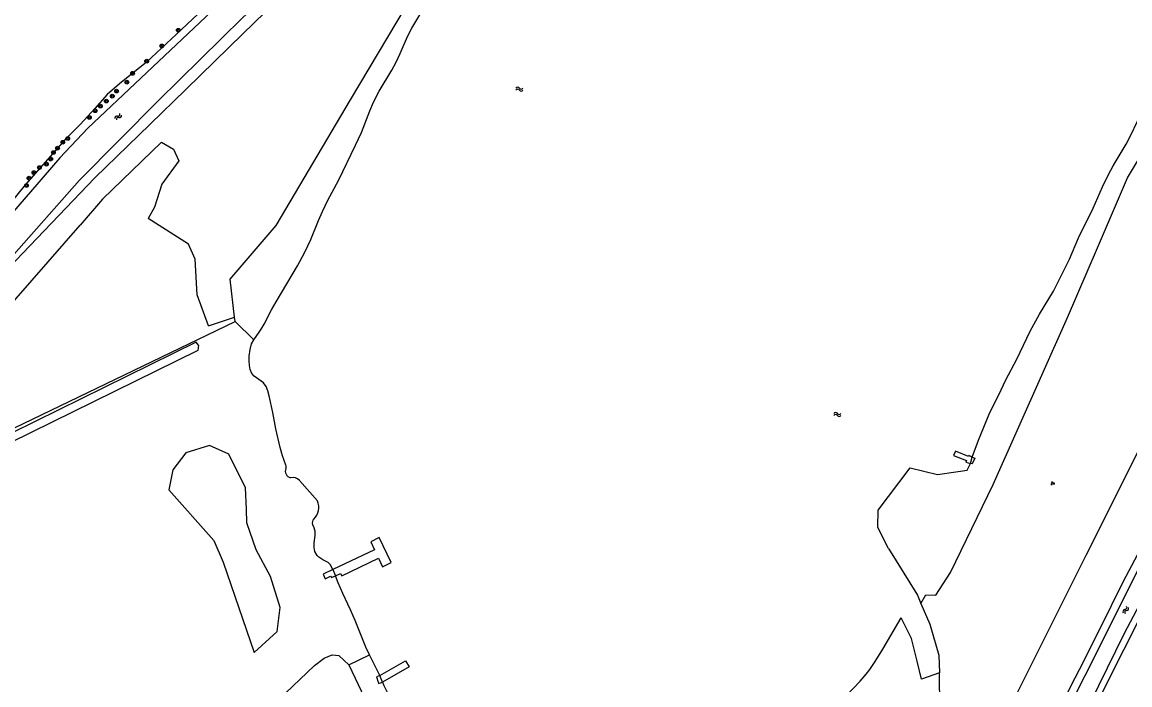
# Model space of a CAD drawing. Extents: x 135990 to 139000, y 393500 to 396000.
# Drawn here: x 136274.9 to 136512.1, y 395713.3 to 395855.3 of the extents above; entities that cross this region are included whole.
import ezdxf

# ---------------------------------------------------------------- set-up
doc = ezdxf.new("R2010")
doc.units = 0
for name, color, linetype in [('gg-knt-bronhoudergrens', 7, 'Continuous'), ('gg-kntw-bovenkant insteek waterloop', 7, 'Continuous'), ('gg-kntw-waterlijn', 7, 'Continuous'), ('gg-kwrk-steiger', 7, 'Continuous'), ('gt-grn-groengrens', 7, 'Continuous'), ('gt-symb-boom', 7, 'Continuous'), ('gt-symb-groenvak', 7, 'Continuous'), ('gt-symb-watersymbool', 7, 'Continuous'), ('gx-grn-maaiveld', 7, 'Continuous')]:
    doc.layers.add(name, color=color, linetype=linetype)

# ---------------------------------------------------------------- blocks, each defined once
blk = doc.blocks.new('gt0-WA')
at = {"layer": 'gt-symb-watersymbool'}
for centre, start, end in [((-0.32, 0.02), 28.0725, 151.9275), ((0.43, 0.42), 208.0725, 331.9275), ((-0.32, -0.43), 28.0725, 151.9275), ((0.43, -0.03), 208.0725, 331.9275)]:
    blk.add_arc(centre, 0.425, start, end, dxfattribs=at)
blk = doc.blocks.new('gt0-GRVAK')
at = {"layer": 'gt-symb-groenvak'}
for p, q in [((-0.11, 0.19), (-0.23, 0.24)), ((-0.18, 0.15), (0.09, 0.15)), ((-0.09, 0.21), (-0.16, 0.32)), ((-0.05, 0.21), (-0.05, 0.39)), ((0, 0.21), (0.06, 0.32)), ((0.01, 0.19), (0.13, 0.24)), ((0.26, -0.05), (0.2, 0.06)), ((0.3, -0.05), (0.3, 0.13)), ((0.35, -0.05), (0.41, 0.06)), ((-0.25, -0.23), (-0.36, -0.18)), ((-0.32, -0.26), (-0.05, -0.26)), ((-0.23, -0.21), (-0.29, -0.09)), ((-0.18, -0.2), (-0.18, -0.02)), ((-0.14, -0.21), (-0.07, -0.09)), ((-0.12, -0.23), (0, -0.18)), ((0.24, -0.07), (0.12, -0.02)), ((0.17, -0.11), (0.44, -0.11)), ((0.37, -0.07), (0.49, -0.02))]:
    blk.add_line(p, q, dxfattribs=at)
blk = doc.blocks.new('gt0-BOOM')
at = {"layer": 'gt-symb-boom'}
for radius in [0.4, 0.2]:
    blk.add_circle((0, 0), radius, dxfattribs=at)

msp = doc.modelspace()

# ---------------------------------------------------------------- linework, layer by layer
at = {"layer": 'gg-knt-bronhoudergrens'}
for p, q in [((136292.118, 395817.332), (136287.348, 395811.748)), ((136314.834, 395790.164), (136320.39, 395792.016)), ((136320.519, 395791.13), (136320.39, 395792.016)), ((136471.469, 395708.315), (136471.355, 395715.806))]:
    msp.add_line(p, q, dxfattribs=at)
for points in [[(136320.39, 395792.016), (136319.438, 395800.186), (136329.304, 395811.673), (136345.256, 395838.593), (136361.208, 395865.513), (136387.012, 395895.255), (136407.961, 395917.661), (136428.91, 395940.067), (136434.722, 395949.528), (136459.277, 395984.583), (136470.076, 396000)], [(136467.412, 395730.66), (136468.448, 395732.547), (136470.565, 395732.486), (136473.735, 395737.306), (136482.899, 395756.163), (136498.76, 395791.938), (136505.193, 395806.918), (136511.626, 395821.898), (136516.466, 395829.938), (136521.306, 395837.978), (136532.569, 395858.717), (136543.831, 395880.651)], [(136553.159, 395866.573), (136552.143, 395865.388), (136549.043, 395860.098), (136545.943, 395854.807), (136539.157, 395844.184), (136532.37, 395833.561), (136528.544, 395817.14), (136538.237, 395810.443), (136527.31, 395790.176), (136502.726, 395741.006), (136478.141, 395691.837), (136473.383, 395686.726), (136470.347, 395687.862)], [(136292.118, 395817.332), (136304.733, 395829.569), (136307.314, 395828.009), (136308.497, 395825.535), (136304.841, 395820.533), (136303.228, 395815.584), (136301.903, 395813.19)], [(136314.834, 395790.164), (136312.387, 395796.839), (136311.957, 395804.477), (136310.505, 395807.65), (136301.903, 395813.19)], [(136242.796, 395773.719), (136246.968, 395774.553), (136254.509, 395777.464), (136270.119, 395792.148), (136287.348, 395811.748)], [(136242.796, 395773.719), (136241.05, 395763.965), (136245.473, 395754.982), (136320.519, 395791.13)]]:
    msp.add_lwpolyline(points, dxfattribs=at)
at = {"layer": 'gg-kntw-bovenkant insteek waterloop'}
for p, q in [((136478.025, 395760.679), (136478.402, 395762.066)), ((136477.327, 395759.259), (136478.025, 395760.679)), ((136334.341, 395757.073), (136338.13, 395752.673)), ((136341.415, 395737.982), (136342.047, 395736.626)), ((136351.501, 395715.261), (136349.279, 395719.693)), ((136352.072, 395713.862), (136351.501, 395715.261))]:
    msp.add_line(p, q, dxfattribs=at)
for points in [[(136332.359, 395875.615), (136329.962, 395873.177), (136323.008, 395866.952), (136318.207, 395862.493), (136316.111, 395860.371), (136309.067, 395853.686), (136301.51, 395846.687), (136295.745, 395842.008), (136293.093, 395839.723), (136290.454, 395836.727), (136287.413, 395833.419), (136284.119, 395830.106), (136275.654, 395820.442), (136274.363, 395818.915), (136272.255, 395816.315)], [(136324.513, 395787.174), (136325.681, 395788.817), (136326.227, 395789.664), (136326.721, 395790.533), (136328.316, 395793.605), (136329.291, 395795.35), (136333.868, 395803.008), (136335.463, 395805.938), (136336.742, 395808.652), (136338.39, 395812.767), (136339.203, 395814.68), (136340.391, 395817.11), (136342.657, 395821.318), (136346.307, 395828.87), (136347.557, 395831.597), (136349.365, 395836.275), (136350.178, 395838.103), (136351.397, 395840.442), (136354.062, 395844.951), (136355.017, 395846.7), (136355.881, 395848.504), (136357.433, 395852.172), (136358.365, 395853.941), (136360.27, 395857.184)], [(136478.402, 395762.066), (136479.736, 395765.722), (136482.036, 395771.271), (136482.71, 395772.738), (136484.063, 395775.415), (136485.581, 395778.594), (136487.947, 395783.057), (136490.823, 395789.043), (136492.824, 395792.676), (136495.765, 395797.587), (136499.199, 395804.46), (136501.165, 395809.039), (136504.278, 395815.414), (136506.293, 395819.942), (136507.591, 395822.647), (136508.596, 395824.496), (136511.34, 395829.121), (136512.296, 395830.876), (136515.267, 395837.193), (136517.429, 395841.379), (136518.871, 395844.009), (136521.56, 395848.694)], [(136312.713, 395786.068), (136312.21, 395786.661), (136238.189, 395750.233), (136287.33, 395682.257), (136289.018, 395683.478)], [(136312.713, 395786.068), (136312.541, 395784.933), (136241.094, 395749.771), (136289.018, 395683.478)], [(136331.388, 395760.337), (136330.666, 395762.342), (136330.146, 395764.095), (136329.22, 395768.123), (136328.583, 395771.639), (136327.814, 395775.193), (136327.531, 395776.245), (136327.155, 395777.197), (136326.585, 395778.007), (136324.619, 395779.388), (136324.11, 395779.945), (136323.717, 395780.857), (136323.571, 395781.664), (136323.511, 395782.669), (136323.545, 395783.665), (136323.715, 395785.106), (136324.05, 395786.298), (136324.513, 395787.174)], [(136460.451, 395742.477), (136458.147, 395747.006), (136458.238, 395750.682), (136462.637, 395756.535), (136465.08, 395759.784), (136470.937, 395758.304), (136474.883, 395758.894), (136477.327, 395759.259)], [(136341.415, 395737.982), (136340.856, 395739.023), (136340.453, 395739.472), (136339.324, 395740.062), (136338.458, 395740.589), (136338.088, 395740.955), (136337.619, 395741.84), (136337.447, 395742.671), (136337.453, 395743.671), (136337.653, 395745.253), (136337.639, 395746.182), (136337.354, 395747.136), (136337.128, 395747.639)], [(136460.451, 395742.477), (136466.638, 395732.457), (136467.412, 395730.66)], [(136349.279, 395719.693), (136348.512, 395721.318), (136346.206, 395727.074), (136345.209, 395729.357), (136343.575, 395732.87), (136342.619, 395735.089), (136342.047, 395736.626)], [(136467.412, 395730.66), (136469.314, 395726.241), (136471.219, 395719.617), (136471.355, 395715.806)], [(136438.206, 395697.288), (136438.673, 395697.685), (136439.345, 395698.255), (136440.793, 395699.663), (136443.538, 395702.499), (136446.545, 395705.808), (136451.423, 395710.982), (136454.404, 395714.03), (136455.698, 395715.556), (136456.47, 395716.585), (136457.595, 395718.239), (136459.25, 395720.894), (136463.159, 395727.63)], [(136471.355, 395715.806), (136467.501, 395714.451), (136466.568, 395718.366), (136465.409, 395723.229), (136463.159, 395727.63)], [(136281.202, 395668.353), (136295.125, 395679.89), (136307.445, 395690.381), (136318.514, 395699.68), (136329.768, 395709.948), (136337.51, 395717.408), (136339.617, 395718.971), (136341.332, 395719.663), (136342.757, 395719.536), (136344.876, 395717.541)], [(136344.876, 395717.541), (136348.839, 395709.124), (136355.852, 395692.374), (136362.703, 395673.334), (136367.028, 395662.076), (136368.096, 395659.198), (136369.227, 395655.864), (136371.676, 395649.706), (136372.989, 395647.392), (136374.66, 395644.931), (136376.13, 395642.568), (136377.443, 395640.254), (136378.866, 395637.433), (136380.694, 395632.908)], [(136352.072, 395713.862), (136352.367, 395713.102), (136353.431, 395710.998), (136355.045, 395706.567), (136356.997, 395701.678), (136358.771, 395696.995)]]:
    msp.add_lwpolyline(points, dxfattribs=at)
for centre, radius, start, end in [((136330.451, 395759.998), 0.996, 337.73591, 19.86378), ((136332.724, 395759.07), 1.459, 157.81874, 257.19956), ((136332.802, 395755.438), 2.245, 46.73801, 100.29752), ((136335.111, 395751.25), 3.338, 312.45942, 25.23846), ((136338.039, 395748.05), 0.999, 132.48272, 204.28381)]:
    msp.add_arc(centre, radius, start, end, dxfattribs=at)
at = {"layer": 'gg-kntw-waterlijn'}
for points in [[(136334.154, 395875.239), (136314.263, 395856.43), (136289.01, 395832.551), (136283.009, 395826.197), (136259.042, 395798.523)], [(136556.57, 395819.16), (136544.574, 395793.079), (136531.835, 395766.351), (136519.374, 395740.19), (136510.959, 395724.27), (136499.898, 395701.864), (136493.078, 395687.162), (136491.321, 395683.164), (136489.207, 395675.745)], [(136306.296, 395755.081), (136315.959, 395744.219), (136317.951, 395739.535), (136324.625, 395720.202), (136329.505, 395724.682), (136330.203, 395729.868), (136328.111, 395736.445), (136325.023, 395742.225), (136323.003, 395748.005), (136322.931, 395750.895), (136322.732, 395755.48), (136319.146, 395762.655), (136315.062, 395764.548), (136309.982, 395762.954), (136307.193, 395759.366), (136306.296, 395755.081)], [(136521.88, 395753.913), (136510.261, 395730.707), (136502.504, 395715.214), (136494.29, 395698.809), (136490.631, 395690.48), (136487.715, 395681.011), (136485.942, 395674.353)]]:
    msp.add_lwpolyline(points, dxfattribs=at)
at = {"layer": 'gg-kwrk-steiger'}
for points in [[(136478.402, 395762.066), (136477.683, 395762.439), (136477.569, 395762.191), (136474.774, 395763.301), (136474.384, 395762.379), (136477.15, 395761.309), (136476.998, 395760.952), (136478.025, 395760.679)], [(136478.402, 395762.066), (136478.914, 395761.8), (136478.339, 395760.596), (136478.025, 395760.679)], [(136349.572, 395743.928), (136350.352, 395742.211), (136341.415, 395737.982)], [(136342.047, 395736.626), (136343.122, 395737.154), (136343.363, 395736.596), (136351.207, 395740.389), (136352.097, 395738.549), (136353.96, 395739.45), (136351.373, 395744.799), (136349.572, 395743.928)], [(136341.415, 395737.982), (136339.384, 395736.962), (136339.837, 395735.994), (136340.971, 395736.533), (136341.181, 395736.232), (136342.047, 395736.626)], [(136351.501, 395715.261), (136357.023, 395718.414), (136357.766, 395717.094), (136352.072, 395713.862)], [(136351.501, 395715.261), (136350.774, 395714.954), (136351.148, 395713.843), (136351.263, 395713.516), (136352.072, 395713.862)]]:
    msp.add_lwpolyline(points, dxfattribs=at)
at = {"layer": 'gt-grn-groengrens'}
for p, q in [((136320.519, 395791.13), (136324.513, 395787.174)), ((136344.876, 395717.541), (136349.279, 395719.693))]:
    msp.add_line(p, q, dxfattribs=at)
at = {"layer": 'gx-grn-maaiveld'}
for points in [[(136259.078, 395790.707), (136263.121, 395794.803), (136271.516, 395803.601), (136287.215, 395821.374), (136304.092, 395838.448), (136322.089, 395856.212), (136330.973, 395864.357), (136338.692, 395871.621)], [(136259.773, 395789.823), (136260.953, 395790.755), (136265.427, 395795.677), (136275.005, 395805.691), (136287.406, 395818.658), (136290.495, 395821.887), (136302.319, 395833.404), (136309.95, 395840.835), (136319.24, 395849.883), (136322.115, 395852.683), (136326.958, 395857.4), (136335.346, 395865.57), (136340.079, 395870.179)], [(136570.98, 395840.619), (136560.46, 395821.748), (136548.876, 395798.508), (136535.145, 395770.927), (136523.766, 395746.513), (136504.353, 395707.889), (136502.048, 395703.303), (136496.141, 395690.98), (136492.653, 395683.133), (136490.206, 395674.567), (136488.627, 395668.685), (136486.456, 395664.58)], [(136477.078, 395661.129), (136477.859, 395662.027), (136478.8, 395663.297), (136479.33, 395664.147), (136479.799, 395665.03), (136480.49, 395666.696), (136482.168, 395671.81), (136482.745, 395673.725), (136483.746, 395677.352), (136484.219, 395678.881), (136485.756, 395683.324), (136486.9, 395686.126), (136489.489, 395691.74), (136491.296, 395695.89), (136493.259, 395699.992), (136495.164, 395704.246), (136497.178, 395708.146), (136499.495, 395713.014), (136501.361, 395716.579), (136505.665, 395725.054), (136510.769, 395735.486), (136513.75, 395741.118)]]:
    msp.add_lwpolyline(points, dxfattribs=at)

# ---------------------------------------------------------------- block references
at = {"layer": 'gt-symb-boom'}
for p in [(136308.362, 395853.521), (136304.813, 395850.153), (136301.583, 395846.892), (136297.332, 395842.393), (136298.56, 395844.283), (136295.132, 395840.49), (136292.943, 395838.338), (136294.216, 395839.389), (136290.554, 395836.274), (136291.665, 395837.262), (136289.309, 395834.842), (136282.478, 395828.258), (136283.631, 395829.524), (136284.69, 395830.314), (136281.015, 395825.934), (136281.606, 395827.318), (136278.61, 395824.094), (136280.101, 395824.83), (136276.381, 395821.83), (136277.435, 395823.013), (136275.855, 395820.267)]:
    msp.add_blockref('gt0-BOOM', p, dxfattribs=at)
at = {"layer": 'gt-symb-groenvak'}
msp.add_blockref('gt0-GRVAK', (136495.558, 395756.456), dxfattribs=at)
at = {"layer": 'gt-symb-watersymbool'}
for p in [(136381.362, 395840.901), (136449.445, 395771.192)]:
    msp.add_blockref('gt0-WA', p, dxfattribs=at)
for p, rotation in [((136295.444, 395834.945), 44.91895934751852), ((136511.223, 395729.241), 63.20443508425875)]:
    msp.add_blockref('gt0-WA', p, dxfattribs=dict(at, rotation=rotation))

doc.saveas('drawing.dxf')
